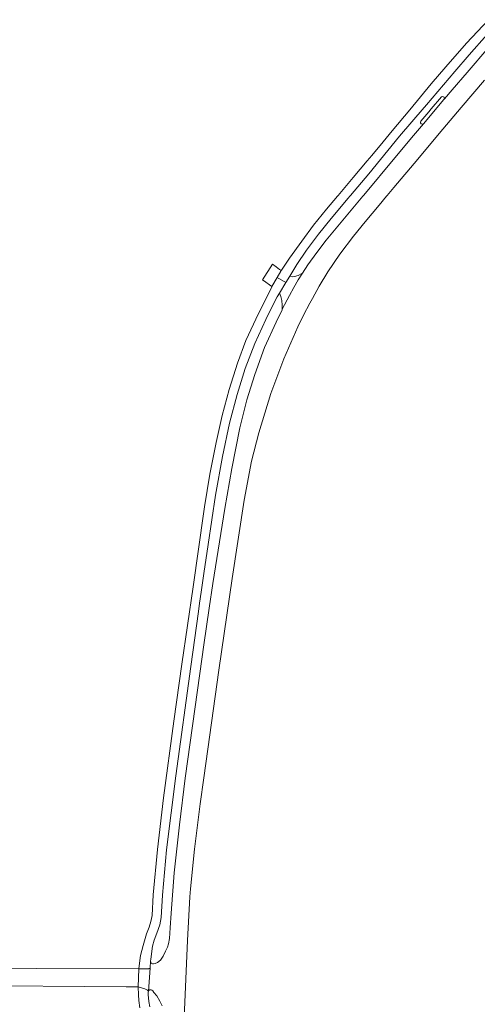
# Model space of a CAD drawing. Extents: x 146402 to 164798, y 455483 to 464134.
# Tile 502 of 575: x 157447 to 157579, y 462266 to 462551. Entities that reach past the tile are written whole.
import ezdxf

# ---------------------------------------------------------------- set-up
doc = ezdxf.new("R2010")
doc.units = 0
doc.header["$LTSCALE"] = 0.2
for name, color, linetype, lineweight in [('B-XX-VH-VERHARDING_ASFALT-GV', 252, 'CONTINUOUS', 18), ('B-XX-VH-VERHARDING_BETONSTRAATSTEEN-GV', 252, 'CONTINUOUS', 18), ('B-XX-VH-VERHARDING_TEGEL-GV', 252, 'CONTINUOUS', 18)]:
    doc.layers.add(name, color=color, linetype=linetype, lineweight=lineweight)

msp = doc.modelspace()

# ---------------------------------------------------------------- linework, layer by layer
at = {"layer": 'B-XX-VH-VERHARDING_ASFALT-GV'}
for points in [[(157582.407, 462550.987), (157576.084, 462544.22), (157570.066, 462537.321), (157565.786, 462532.423), (157559.644, 462524.941), (157554.56, 462518.855), (157551.88, 462515.626), (157548.627, 462511.708), (157547.292, 462510.127), (157543.224, 462505.311), (157538.889, 462500.125), (157538.785, 462500), (157538.681, 462499.875), (157535.546, 462496.124), (157531.716, 462491.498), (157528.316, 462486.926), (157524.775, 462481.969), (157522.465, 462478.498), (157522.384, 462478.377), (157522.31, 462478.248), (157521.219, 462476.356), (157523.704, 462474.888), (157524.84, 462476.762), (157526.908, 462480.1), (157529.686, 462484.253), (157533.147, 462488.947), (157536.836, 462493.444), (157541.79, 462499.358), (157542.226, 462499.875), (157542.332, 462500), (157542.438, 462500.125), (157547.71, 462506.369), (157556.629, 462517.239), (157563.766, 462525.544), (157563.783, 462525.564), (157563.898, 462525.698), (157564.468, 462526.37), (157572.633, 462536.01), (157576.796, 462540.844), (157581.973, 462546.626)], [(157582.515, 462542.992), (157576.243, 462535.717), (157571.857, 462530.722), (157569.673, 462528.093), (157569.604, 462528.01), (157569.518, 462527.908), (157563.585, 462520.846), (157560.677, 462517.451), (157554.757, 462510.4), (157546.767, 462500.802), (157546.201, 462500.125), (157546.097, 462500), (157545.993, 462499.875), (157538.808, 462491.27), (157535.383, 462487.141), (157532.67, 462483.629), (157530.129, 462480.079), (157528.5, 462477.608), (157527.259, 462475.728), (157526.05, 462473.501), (157524.768, 462471.14), (157522.706, 462467.203), (157522.615, 462467.016), (157520.908, 462463.49), (157517.589, 462456.07), (157514.709, 462448.334), (157512.435, 462440.992), (157510.44, 462432.896), (157508.047, 462421.068), (157506.047, 462409.565), (157502.585, 462387.79), (157501.509, 462380.632), (157500, 462370.048), (157498.825, 462361.807), (157496.685, 462346.594), (157494.579, 462331.507), (157492.907, 462317.931), (157491.42, 462304.077), (157490.466, 462292.433), (157490.243, 462288.143), (157490, 462285.07), (157489.771, 462283.519), (157489.406, 462282.521), (157488.88, 462281.401), (157488.15, 462279.955), (157487.421, 462278.849), (157486.53, 462278.134), (157485.863, 462277.873), (157485.409, 462277.752), (157485.072, 462277.757), (157484.803, 462277.878), (157484.687, 462278.026), (157484.608, 462278.258), (157484.576, 462278.569), (157484.42, 462276.465), (157483.931, 462269.873), (157484.06, 462270.065), (157484.22, 462270.175), (157484.522, 462270.22), (157484.708, 462270.2), (157484.959, 462270.117), (157485.19, 462269.936), (157485.539, 462269.478), (157486.35, 462268.444), (157487.257, 462266.935), (157487.93, 462265.589)], [(157494.325, 462262.185), (157495.24, 462284.527), (157495.932, 462297.117), (157496.159, 462299.454), (157497.275, 462310.919), (157498.948, 462324.052), (157500, 462331.573), (157501.16, 462339.866), (157504.315, 462362.698), (157508.167, 462389.249), (157511.655, 462411.922), (157513.774, 462423.208), (157515.879, 462431.438), (157519.365, 462442.836), (157523.182, 462452.863), (157527.215, 462462.085), (157528.831, 462465.443), (157530.674, 462468.948), (157531.426, 462470.325), (157533.381, 462473.908), (157535.875, 462478.054), (157539.353, 462483.168), (157543.303, 462488.379), (157546.653, 462492.479), (157550.712, 462497.356), (157552.84, 462499.875), (157552.946, 462500), (157553.052, 462500.125), (157555.014, 462502.447), (157561.915, 462510.628), (157568.14, 462518.09), (157574.515, 462525.544), (157581.296, 462533.475)], [(157429.209, 462271.509), (157477.524, 462271.104), (157480.962, 462271.117), (157481.145, 462276.336), (157451.453, 462276.389), (157422.313, 462276.253)], [(157484.383, 462265.34), (157484.073, 462266.847), (157483.88, 462268.839), (157483.867, 462269.533), (157483.931, 462269.873), (157483.896, 462269.906), (157483.845, 462269.949), (157483.67, 462270.086), (157483.485, 462270.209), (157483.291, 462270.319), (157483.09, 462270.415), (157482.883, 462270.496), (157480.962, 462271.117), (157481.029, 462268.748), (157481.13, 462267.145), (157481.467, 462265.052)]]:
    msp.add_lwpolyline(points, dxfattribs=at)
for points in [[(157523.704, 462474.888), (157521.219, 462476.356), (157519.706, 462473.731), (157519.677, 462473.681), (157517.207, 462468.775), (157515.805, 462465.994), (157512.183, 462458.126), (157509.709, 462451.57), (157507.264, 462443.972), (157505.277, 462436.445), (157503.508, 462428.586), (157501.728, 462419.42), (157500.193, 462409.983), (157500, 462408.646), (157496.854, 462386.849), (157493.626, 462364.478), (157491.272, 462347.968), (157488.251, 462325.8), (157486.555, 462310.805), (157485.345, 462297.67), (157484.976, 462291.714), (157484.664, 462290.035), (157484.107, 462288.383), (157483.35, 462286.404), (157482.371, 462283.067), (157481.636, 462280.176), (157481.149, 462276.369), (157481.145, 462276.336), (157483.702, 462276.303), (157483.858, 462276.307), (157484.014, 462276.328), (157484.166, 462276.364), (157484.314, 462276.415), (157484.42, 462276.465), (157484.576, 462278.569), (157484.607, 462279.001), (157484.788, 462280.632), (157485.137, 462282.825), (157485.636, 462284.545), (157486.384, 462286.621), (157487.257, 462289.038), (157487.606, 462291.13), (157487.97, 462297.601), (157489.159, 462310.76), (157491.836, 462332.161), (157496.199, 462363.775), (157498.394, 462379.682), (157498.755, 462382.151), (157499.213, 462385.281), (157500, 462390.662), (157501.232, 462399.086), (157503.385, 462413.406), (157505.36, 462424.602), (157507.439, 462434.225), (157509.657, 462442.556), (157511.981, 462450.083), (157514.754, 462457.285), (157517.957, 462464.239), (157519.472, 462467.378), (157521.252, 462470.826), (157521.862, 462471.85)], [(157483.931, 462269.873), (157484.42, 462276.465), (157484.314, 462276.415), (157484.166, 462276.364), (157484.014, 462276.328), (157483.858, 462276.307), (157483.702, 462276.303), (157481.145, 462276.336), (157480.962, 462271.117), (157482.883, 462270.496), (157483.09, 462270.415), (157483.291, 462270.319), (157483.485, 462270.209), (157483.67, 462270.086), (157483.845, 462269.949), (157483.896, 462269.906)]]:
    msp.add_lwpolyline(points, close=True, dxfattribs=at)
at = {"layer": 'B-XX-VH-VERHARDING_BETONSTRAATSTEEN-GV'}
for points in [[(157520.876, 462479.446), (157519.825, 462480.19), (157516.935, 462475.742), (157517.893, 462475.047), (157517.918, 462475.029), (157518.957, 462474.274), (157519.706, 462473.731), (157521.219, 462476.356), (157522.31, 462478.248), (157522.384, 462478.377), (157522.266, 462478.461), (157521.913, 462478.711)], [(157527.259, 462475.728), (157528.5, 462477.608), (157528.374, 462477.543), (157527.307, 462476.989), (157526.21, 462476.625), (157525.522, 462476.592), (157524.84, 462476.762), (157523.704, 462474.888), (157521.862, 462471.85), (157522.279, 462470.875), (157522.547, 462469.68), (157522.66, 462468.402), (157522.643, 462467.674), (157522.621, 462467.156), (157522.615, 462467.016), (157522.706, 462467.203), (157524.768, 462471.14), (157526.05, 462473.501)]]:
    msp.add_lwpolyline(points, close=True, dxfattribs=at)
at = {"layer": 'B-XX-VH-VERHARDING_TEGEL-GV'}
msp.add_lwpolyline([(157569.373, 462528.703), (157569.089, 462528.744), (157568.767, 462528.657), (157565.816, 462525.142), (157565.143, 462524.341), (157562.834, 462521.591), (157562.717, 462521.414), (157562.738, 462521.107), (157562.952, 462520.891), (157563.224, 462520.786), (157563.46, 462520.825), (157563.585, 462520.846), (157569.518, 462527.908), (157569.604, 462528.01), (157569.627, 462528.054), (157569.618, 462528.302), (157569.543, 462528.526)], close=True, dxfattribs=at)

doc.saveas('drawing.dxf')
